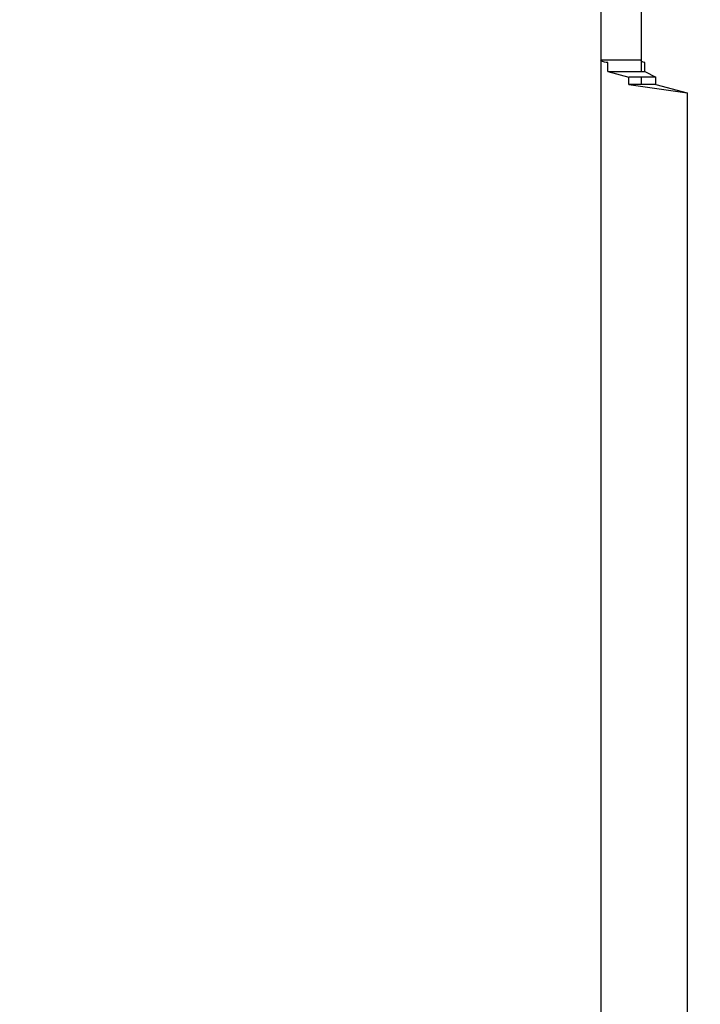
# Model space of a CAD drawing. Header units: inches. Extents: x 170 to 284, y 215 to 248.
# Tile 922 of 1056: x 226.763 to 226.8105, y 245.1887 to 245.2573. Entities that reach past the tile are written whole.
import ezdxf

# ---------------------------------------------------------------- set-up
doc = ezdxf.new("R2010")
doc.units = ezdxf.units.IN
doc.header["$LTSCALE"] = 0.25
doc.header["$MEASUREMENT"] = 0
doc.layers.add('ANNOTATIONS', color=1, linetype='Continuous')
doc.layers.add('LH TOP OF HOOD', color=7, linetype='Continuous')
doc.styles.add('ARIAL', font='arial.ttf', dxfattribs={"height": 0.09375})
doc.dimstyles.new('STANDARD$0', dxfattribs={"dimtxt": 0.09375, "dimasz": 0.09375, "dimexe": 0.03125, "dimexo": 0.046875, "dimgap": 0.09, "dimtad": 0, "dimtih": 1, "dimtoh": 1, "dimdec": 4, "dimzin": 0, "dimdsep": 46, "dimtxsty": 'ARIAL', "dimcen": 0.09, "dimadec": 0, "dimazin": 0, "dimtfac": 1, "dimtdec": 4, "dimtofl": 0, "dimtmove": 0, "dimatfit": 1, "dimfxl": 1, "dimtolj": 1, "dimtzin": 0, "dimarcsym": 0})

# ---------------------------------------------------------------- blocks, each defined once
blk = doc.blocks.new('*D81')
at = {"layer": 'ANNOTATIONS', "color": 0, "lineweight": -2, "transparency": 16777216}
for p, q in [((226.7726433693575, 245.3395043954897), (226.7726433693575, 245.8309993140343)), ((226.971006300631, 244.9699353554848), (226.971006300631, 245.8309993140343)), ((226.6788933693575, 245.7997493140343), (226.5851433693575, 245.7997493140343)), ((227.064756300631, 245.7997493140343), (227.158506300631, 245.7997493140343))]:
    blk.add_line(p, q, dxfattribs=at)
at = {"layer": 'ANNOTATIONS', "color": 0, "transparency": 16777216}
for points in [[(226.6788933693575, 245.8153743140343), (226.6788933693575, 245.7841243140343), (226.7726433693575, 245.7997493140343)], [(227.064756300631, 245.8153743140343), (227.064756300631, 245.7841243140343), (226.971006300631, 245.7997493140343)]]:
    blk.add_solid(points, dxfattribs=at)
at = {"layer": 'defpoints', "color": 0, "transparency": 16777216}
for p in [(226.7726433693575, 245.7997493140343), (226.7726433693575, 245.2926293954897), (226.971006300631, 244.9230603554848)]:
    blk.add_point(p, dxfattribs=at)
at = {"layer": 'ANNOTATIONS', "color": 0, "transparency": 16777216, "insert": (227.3023837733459, 245.7997493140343), "char_height": 0.09375, "attachment_point": 5, "style": 'ARIAL'}
blk.add_mtext('\\A1;5"', dxfattribs=at)

msp = doc.modelspace()

# ---------------------------------------------------------------- linework, layer by layer
at = {"layer": 'LH TOP OF HOOD'}
for p, q in [((226.8035003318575, 245.3307367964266), (226.8035003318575, 245.2545219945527)), ((226.8063147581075, 245.3307367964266), (226.8063147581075, 245.2545219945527)), ((226.8035003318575, 245.2545219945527), (226.8035003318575, 245.1732705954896)), ((226.8063147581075, 245.2545219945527), (226.8035003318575, 245.2545219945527)), ((226.8039866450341, 245.2537234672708), (226.8039866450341, 245.2543470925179)), ((226.8063147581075, 245.2545219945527), (226.8063147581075, 245.2537234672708)), ((226.8065743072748, 245.2537234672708), (226.8065743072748, 245.2543470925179)), ((226.8039866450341, 245.2537234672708), (226.8054555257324, 245.253329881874)), ((226.8039866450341, 245.2537234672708), (226.8065743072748, 245.2537234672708)), ((226.8065743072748, 245.2537234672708), (226.8073582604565, 245.253329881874)), ((226.8054555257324, 245.2528200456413), (226.8054555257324, 245.253329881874)), ((226.8073582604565, 245.253329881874), (226.8054555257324, 245.253329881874)), ((226.8054555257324, 245.2528200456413), (226.8095360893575, 245.252236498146)), ((226.8073582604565, 245.2528200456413), (226.8054555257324, 245.2528200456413)), ((226.8063147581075, 245.253329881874), (226.8063147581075, 245.2528200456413)), ((226.8073582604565, 245.2528200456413), (226.8073582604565, 245.253329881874)), ((226.8073582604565, 245.2528200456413), (226.8095360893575, 245.252236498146)), ((226.8095360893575, 245.252236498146), (226.8095360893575, 245.1732705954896))]:
    msp.add_line(p, q, dxfattribs=at)
msp.add_open_spline([(226.8039866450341, 245.2543470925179), (226.8038260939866, 245.2543630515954), (226.8037041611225, 245.2543853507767), (226.80354097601, 245.2544437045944), (226.8035003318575, 245.2544793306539), (226.8035003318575, 245.2545219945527)], degree=3, knots=[0, 0, 0, 0, 0.5, 0.5, 1, 1, 1, 1], dxfattribs=at)
msp.add_open_spline([(226.8065743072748, 245.2543470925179), (226.8064020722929, 245.2543791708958), (226.8063147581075, 245.2544372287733), (226.8063147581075, 245.2545219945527)], degree=3, dxfattribs=at)

# ---------------------------------------------------------------- dimensions: what is measured, and where the dimension line sits
at = {"layer": 'ANNOTATIONS'}
dim = msp.add_linear_dim(base=(226.7726433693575, 245.7997493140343), p1=(226.971006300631, 244.9230603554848), p2=(226.7726433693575, 245.2926293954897), angle=180, text='5"', dimstyle='STANDARD$0', dxfattribs=at)
dim.commit()
dim.dimension.update_dxf_attribs({"geometry": '*D81', "text_midpoint": (227.3023837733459, 245.7997493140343), "dimtype": 160})

doc.saveas('drawing.dxf')
